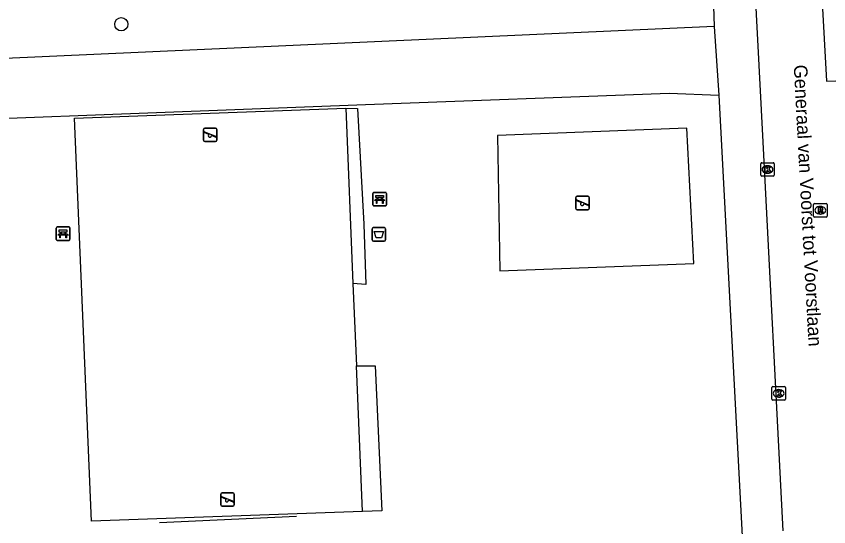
# Model space of a CAD drawing. Extents: x 161084 to 161928, y 385355 to 386522.
# Drawn here: x 161226.8 to 161286.9, y 385797.8 to 385835.6 of the extents above; entities that cross this region are included whole.
import ezdxf

# ---------------------------------------------------------------- set-up
doc = ezdxf.new("R2010")
doc.units = 0
for name, color, linetype in [('IMGEO_Afvalbak', 7, 'Continuous'), ('IMGEO_Bank', 7, 'Continuous'), ('IMGEO_Boom', 7, 'Continuous'), ('IMGEO_Groenvoorziening', 7, 'Continuous'), ('IMGEO_Hek', 7, 'Continuous'), ('IMGEO_Kolk', 7, 'Continuous'), ('IMGEO_Openbare_ruimte_label', 7, 'Continuous'), ('IMGEO_Rijbaan_lokaal_open', 7, 'Continuous'), ('IMGEO_Rioolput', 7, 'Continuous'), ('IMGEO_Speelvoorziening', 7, 'Continuous'), ('IMGEO_Voetpad_open', 7, 'Continuous')]:
    doc.layers.add(name, color=color, linetype=linetype)

msp = doc.modelspace()

# ---------------------------------------------------------------- linework, layer by layer
at = {"layer": 'IMGEO_Afvalbak'}
for p, q in [((161253.102, 385819.03), (161253.102, 385819.83)), ((161253.102, 385819.83), (161253.102, 385819.03)), ((161253.202, 385819.93), (161253.992, 385819.93)), ((161253.992, 385819.93), (161253.202, 385819.93)), ((161254.092, 385819.83), (161254.092, 385819.03)), ((161254.092, 385819.03), (161254.092, 385819.83)), ((161253.992, 385818.93), (161253.202, 385818.93)), ((161253.202, 385818.93), (161253.992, 385818.93))]:
    msp.add_line(p, q, dxfattribs=at)
msp.add_lwpolyline([(161253.245, 385819.644), (161253.949, 385819.644), (161253.8, 385819.174), (161253.394, 385819.174), (161253.245, 385819.644)], dxfattribs=at)
for centre, start, end in [((161253.202, 385819.83), 90, 180), ((161253.202, 385819.83), 90, 180), ((161253.992, 385819.83), 0, 90), ((161253.992, 385819.83), 360, 90), ((161253.202, 385819.03), 180, 270), ((161253.202, 385819.03), 180, 270), ((161253.992, 385819.03), 270, 0), ((161253.992, 385819.03), 270, 0)]:
    msp.add_arc(centre, 0.1, start, end, dxfattribs=at)
at = {"layer": 'IMGEO_Bank'}
for p, q in [((161253.161, 385821.616), (161253.161, 385822.457)), ((161253.161, 385822.457), (161253.161, 385821.616)), ((161253.236, 385822.541), (161254.077, 385822.541)), ((161254.077, 385822.541), (161253.236, 385822.541)), ((161253.47, 385822.047), (161253.47, 385822.153)), ((161253.514, 385822.153), (161253.514, 385822.047)), ((161253.802, 385822.159), (161253.52, 385822.159)), ((161253.52, 385822.041), (161253.802, 385822.041)), ((161253.808, 385822.047), (161253.808, 385822.153)), ((161253.852, 385822.153), (161253.852, 385822.047)), ((161254.161, 385822.466), (161254.161, 385821.625)), ((161254.161, 385821.625), (161254.161, 385822.466)), ((161254.086, 385821.541), (161253.245, 385821.541)), ((161253.245, 385821.541), (161254.086, 385821.541)), ((161253.858, 385821.939), (161253.465, 385821.939)), ((161229.73, 385819.057), (161229.73, 385819.898)), ((161229.73, 385819.898), (161229.73, 385819.057)), ((161229.805, 385819.982), (161230.646, 385819.982)), ((161230.646, 385819.982), (161229.805, 385819.982)), ((161230.73, 385819.907), (161230.73, 385819.066)), ((161230.73, 385819.066), (161230.73, 385819.907)), ((161230.427, 385819.38), (161230.034, 385819.38)), ((161230.039, 385819.488), (161230.039, 385819.594)), ((161230.083, 385819.594), (161230.083, 385819.488)), ((161230.371, 385819.6), (161230.089, 385819.6)), ((161230.089, 385819.482), (161230.371, 385819.482)), ((161230.377, 385819.488), (161230.377, 385819.594)), ((161230.421, 385819.594), (161230.421, 385819.488)), ((161230.655, 385818.982), (161229.814, 385818.982)), ((161229.814, 385818.982), (161230.655, 385818.982))]:
    msp.add_line(p, q, dxfattribs=at)
for points in [[(161253.408, 385821.939), (161253.266, 385821.939), (161253.378, 385822.041), (161253.464, 385822.041)], [(161253.464, 385822.159), (161253.378, 385822.159), (161253.378, 385822.32), (161253.941, 385822.32), (161253.941, 385822.159), (161253.858, 385822.159)], [(161253.858, 385822.041), (161253.941, 385822.041), (161254.053, 385821.939), (161253.914, 385821.939)], [(161253.458, 385821.932), (161253.458, 385821.725), (161253.415, 385821.725), (161253.415, 385821.932)], [(161253.908, 385821.932), (161253.908, 385821.725), (161253.864, 385821.725), (161253.864, 385821.932)], [(161230.033, 385819.6), (161229.947, 385819.6), (161229.947, 385819.761), (161230.51, 385819.761), (161230.51, 385819.6), (161230.427, 385819.6)], [(161229.977, 385819.38), (161229.835, 385819.38), (161229.947, 385819.482), (161230.033, 385819.482)], [(161230.027, 385819.373), (161230.027, 385819.166), (161229.984, 385819.166), (161229.984, 385819.373)], [(161230.427, 385819.482), (161230.51, 385819.482), (161230.622, 385819.38), (161230.483, 385819.38)], [(161230.477, 385819.373), (161230.477, 385819.166), (161230.433, 385819.166), (161230.433, 385819.373)]]:
    msp.add_lwpolyline(points, dxfattribs=at)
for centre, radius, start, end in [((161253.239, 385822.463), 0.0779, 92.4484, 184.28452), ((161253.239, 385822.463), 0.0779, 92.4484, 184.28452), ((161253.463, 385822.152), 0.00671, 2.89567, 87.10433), ((161253.463, 385822.048), 0.00671, 272.89567, 357.10433), ((161253.52, 385822.152), 0.00671, 92.89567, 177.10433), ((161253.52, 385822.048), 0.00671, 182.89567, 267.10433), ((161253.802, 385822.152), 0.00671, 2.89567, 87.10433), ((161253.802, 385822.048), 0.00671, 272.89567, 357.10433), ((161253.859, 385822.152), 0.00671, 92.89567, 177.10433), ((161253.859, 385822.048), 0.00671, 182.89567, 267.10433), ((161254.083, 385822.463), 0.0779, 2.4484, 94.28452), ((161254.083, 385822.463), 0.0779, 2.4484, 94.28452), ((161253.239, 385821.619), 0.0779, 182.4484, 274.28452), ((161253.239, 385821.619), 0.0779, 182.4484, 274.28452), ((161253.408, 385821.932), 0.00671, 2.89567, 87.10433), ((161253.465, 385821.932), 0.00671, 92.89567, 177.10433), ((161253.857, 385821.932), 0.00671, 2.89567, 87.10433), ((161253.914, 385821.932), 0.00671, 92.89567, 177.10433), ((161254.083, 385821.619), 0.0779, 272.4484, 4.28452), ((161254.083, 385821.619), 0.0779, 272.4484, 4.28452), ((161229.808, 385819.904), 0.0779, 92.4484, 184.28452), ((161229.808, 385819.904), 0.0779, 92.4484, 184.28452), ((161230.652, 385819.904), 0.0779, 2.4484, 94.28452), ((161230.652, 385819.904), 0.0779, 2.4484, 94.28452), ((161229.808, 385819.06), 0.0779, 182.4484, 274.28452), ((161229.808, 385819.06), 0.0779, 182.4484, 274.28452), ((161229.977, 385819.373), 0.00671, 2.89567, 87.10433), ((161230.034, 385819.373), 0.00671, 92.89567, 177.10433), ((161230.032, 385819.593), 0.00671, 2.89567, 87.10433), ((161230.032, 385819.489), 0.00671, 272.89567, 357.10433), ((161230.089, 385819.593), 0.00671, 92.89567, 177.10433), ((161230.089, 385819.489), 0.00671, 182.89567, 267.10433), ((161230.371, 385819.593), 0.00671, 2.89567, 87.10433), ((161230.371, 385819.489), 0.00671, 272.89567, 357.10433), ((161230.428, 385819.593), 0.00671, 92.89567, 177.10433), ((161230.428, 385819.489), 0.00671, 182.89567, 267.10433), ((161230.426, 385819.373), 0.00671, 2.89567, 87.10433), ((161230.483, 385819.373), 0.00671, 92.89567, 177.10433), ((161230.652, 385819.06), 0.0779, 272.4484, 4.28452), ((161230.652, 385819.06), 0.0779, 272.4484, 4.28452)]:
    msp.add_arc(centre, radius, start, end, dxfattribs=at)
at = {"layer": 'IMGEO_Boom'}
msp.add_circle((161234.541, 385834.99), 0.489, dxfattribs=at)
at = {"layer": 'IMGEO_Groenvoorziening'}
for points in [[(161278.406, 385834.825), (161204.604, 385831.503), (161204.969, 385828.722)], [(161207.473, 385827.316), (161252.603, 385829.039), (161275.084, 385829.897), (161278.756, 385829.729)], [(161252.381, 385798.901), (161232.329, 385798.205), (161231.074, 385828.031), (161251.149, 385828.784)], [(161251.149, 385828.784), (161252.028, 385828.761), (161252.494, 385820.183), (161252.649, 385815.719), (161251.684, 385815.798)], [(161251.149, 385828.784), (161251.684, 385815.798)], [(161276.908, 385817.275), (161276.398, 385827.294), (161262.379, 385826.759), (161262.563, 385816.73), (161276.908, 385817.275)], [(161251.684, 385815.798), (161251.936, 385809.7)], [(161251.936, 385809.7), (161253.324, 385809.7), (161253.81, 385798.965), (161252.381, 385798.901)], [(161252.381, 385798.901), (161251.936, 385809.7)]]:
    msp.add_lwpolyline(points, dxfattribs=at)
at = {"layer": 'IMGEO_Hek'}
for points in [[(161252.603, 385829.039), (161275.084, 385829.897)], [(161207.473, 385827.316), (161252.603, 385829.039)], [(161247.495, 385798.546), (161237.365, 385798.075)]]:
    msp.add_lwpolyline(points, dxfattribs=at)
at = {"layer": 'IMGEO_Kolk'}
for p, q in [((161281.864, 385823.813), (161281.864, 385824.665)), ((161281.939, 385824.739), (161282.791, 385824.739)), ((161282.352, 385824.519), (161282.377, 385824.519)), ((161282.865, 385824.665), (161282.865, 385823.813)), ((161282.375, 385823.959), (161282.35, 385823.959)), ((161282.791, 385823.739), (161281.939, 385823.739)), ((161282.685, 385807.234), (161282.685, 385808.086)), ((161282.76, 385808.16), (161283.612, 385808.16)), ((161283.173, 385807.94), (161283.198, 385807.94)), ((161283.686, 385808.086), (161283.686, 385807.234)), ((161283.612, 385807.16), (161282.76, 385807.16)), ((161283.196, 385807.38), (161283.171, 385807.38))]:
    msp.add_line(p, q, dxfattribs=at)
for points in [[(161281.864, 385823.813), (161281.864, 385824.665)], [(161281.939, 385824.739), (161282.791, 385824.739)], [(161282.185, 385824.439), (161282.308, 385824.439), (161282.308, 385824.288), (161282.438, 385824.439), (161282.602, 385824.439), (161282.456, 385824.288), (161282.609, 385824.039), (161282.457, 385824.039), (161282.372, 385824.203), (161282.308, 385824.136), (161282.308, 385824.039), (161282.185, 385824.039), (161282.185, 385824.439)], [(161282.865, 385824.665), (161282.865, 385823.813)], [(161282.791, 385823.739), (161281.939, 385823.739)], [(161282.685, 385807.234), (161282.685, 385808.086)], [(161282.76, 385808.16), (161283.612, 385808.16)], [(161283.006, 385807.86), (161283.129, 385807.86), (161283.129, 385807.709), (161283.259, 385807.86), (161283.423, 385807.86), (161283.277, 385807.709), (161283.43, 385807.46), (161283.278, 385807.46), (161283.193, 385807.624), (161283.129, 385807.557), (161283.129, 385807.46), (161283.006, 385807.46), (161283.006, 385807.86)], [(161283.686, 385808.086), (161283.686, 385807.234)], [(161283.612, 385807.16), (161282.76, 385807.16)]]:
    msp.add_lwpolyline(points, dxfattribs=at)
for centre, start, end in [((161281.941, 385824.663), 91.55205, 178.44795), ((161281.941, 385824.663), 91.55205, 178.44795), ((161282.789, 385824.663), 1.55205, 88.44795), ((161282.789, 385824.663), 1.55205, 88.44795), ((161281.941, 385823.815), 181.55205, 268.44795), ((161281.941, 385823.815), 181.55205, 268.44795), ((161282.789, 385823.815), 271.55205, 358.44795), ((161282.789, 385823.815), 271.55205, 358.44795), ((161282.762, 385808.084), 91.55205, 178.44795), ((161282.762, 385808.084), 91.55205, 178.44795), ((161283.61, 385808.084), 1.55205, 88.44795), ((161283.61, 385808.084), 1.55205, 88.44795), ((161282.762, 385807.236), 181.55205, 268.44795), ((161282.762, 385807.236), 181.55205, 268.44795), ((161283.61, 385807.236), 271.55205, 358.44795), ((161283.61, 385807.236), 271.55205, 358.44795)]:
    msp.add_arc(centre, 0.0765, start, end, dxfattribs=at)
for centre, major_axis, ratio, start_param, end_param in [((161282.351, 385824.239), (-0.387, 0.002), 0.722429, 4.712389, 7.853982), ((161282.376, 385824.239), (-0.39, 0.002), 0.717154, 1.570796, 4.712389), ((161283.172, 385807.66), (-0.387, 0.002), 0.722429, 4.712389, 7.853982), ((161283.197, 385807.66), (-0.39, 0.002), 0.717154, 1.570796, 4.712389)]:
    msp.add_ellipse(centre, major_axis=major_axis, ratio=ratio, start_param=start_param, end_param=end_param, dxfattribs=at)
at = {"layer": 'IMGEO_Rijbaan_lokaal_open'}
for points in [[(161283.529, 385797.49), (161282.021, 385826.764), (161281.072, 385844.719)], [(161286.025, 385843.795), (161286.725, 385830.786), (161288.804, 385830.838)]]:
    msp.add_lwpolyline(points, dxfattribs=at)
at = {"layer": 'IMGEO_Rioolput'}
for p, q in [((161285.774, 385820.791), (161285.774, 385821.643)), ((161285.849, 385821.717), (161286.701, 385821.717)), ((161286.262, 385821.497), (161286.287, 385821.497)), ((161286.775, 385821.643), (161286.775, 385820.791)), ((161286.285, 385820.937), (161286.26, 385820.937)), ((161286.701, 385820.717), (161285.849, 385820.717))]:
    msp.add_line(p, q, dxfattribs=at)
for points in [[(161285.774, 385820.791), (161285.774, 385821.643)], [(161285.849, 385821.717), (161286.701, 385821.717)], [(161286.775, 385821.643), (161286.775, 385820.791)], [(161286.363, 385821.415), (161286.111, 385821.417), (161286.111, 385821.017)], [(161286.111, 385821.017), (161286.235, 385821.017), (161286.235, 385821.179), (161286.246, 385821.179)], [(161286.289, 385821.336), (161286.235, 385821.336), (161286.235, 385821.255)], [(161286.235, 385821.255), (161286.287, 385821.255)], [(161286.293, 385821.15), (161286.364, 385821.017), (161286.504, 385821.017), (161286.439, 385821.143)], [(161286.701, 385820.717), (161285.849, 385820.717)]]:
    msp.add_lwpolyline(points, dxfattribs=at)
for centre, radius, start, end in [((161285.851, 385821.641), 0.0765, 91.55205, 178.44795), ((161285.851, 385821.641), 0.0765, 91.55205, 178.44795), ((161286.699, 385821.641), 0.0765, 1.55205, 88.44795), ((161286.699, 385821.641), 0.0765, 1.55205, 88.44795), ((161286.245, 385821.126), 0.0533, 26.02933, 88.69889), ((161286.271, 385821.444), 0.19, 274.7715, 282.96867), ((161286.295, 385821.24), 0.0964, 77.00612, 93.18647), ((161286.309, 385821.297), 0.0378, 276.66336, 79.67722), ((161286.362, 385821.305), 0.109, 350.36119, 89.41601), ((161286.36, 385821.305), 0.112, 277.58423, 350.98172), ((161286.344, 385821.09), 0.108, 29.51342, 73.79051), ((161285.851, 385820.793), 0.0765, 181.55205, 268.44795), ((161285.851, 385820.793), 0.0765, 181.55205, 268.44795), ((161286.699, 385820.793), 0.0765, 271.55205, 358.44795), ((161286.699, 385820.793), 0.0765, 271.55205, 358.44795)]:
    msp.add_arc(centre, radius, start, end, dxfattribs=at)
for centre, major_axis, ratio, start_param, end_param in [((161286.261, 385821.217), (-0.387, 0.002), 0.722429, 4.712389, 7.853982), ((161286.286, 385821.217), (-0.39, 0.002), 0.717154, 1.570796, 4.712389)]:
    msp.add_ellipse(centre, major_axis=major_axis, ratio=ratio, start_param=start_param, end_param=end_param, dxfattribs=at)
at = {"layer": 'IMGEO_Speelvoorziening'}
for p, q in [((161240.629, 385826.401), (161240.629, 385827.201)), ((161240.629, 385827.201), (161240.629, 385826.401)), ((161241.012, 385826.829), (161240.673, 385826.966)), ((161240.698, 385827.026), (161241.574, 385826.673)), ((161240.729, 385827.301), (161241.519, 385827.301)), ((161241.519, 385827.301), (161240.729, 385827.301)), ((161241.619, 385827.201), (161241.619, 385826.401)), ((161241.619, 385826.401), (161241.619, 385827.201)), ((161241.519, 385826.301), (161240.729, 385826.301)), ((161240.729, 385826.301), (161241.519, 385826.301)), ((161241.55, 385826.613), (161241.21, 385826.75)), ((161268.178, 385821.355), (161268.178, 385822.155)), ((161268.178, 385822.155), (161268.178, 385821.355)), ((161268.278, 385822.255), (161269.068, 385822.255)), ((161269.068, 385822.255), (161268.278, 385822.255)), ((161269.168, 385822.155), (161269.168, 385821.355)), ((161269.168, 385821.355), (161269.168, 385822.155)), ((161268.561, 385821.783), (161268.222, 385821.92)), ((161268.247, 385821.98), (161269.123, 385821.627)), ((161269.099, 385821.567), (161268.759, 385821.704)), ((161269.068, 385821.255), (161268.278, 385821.255)), ((161268.278, 385821.255), (161269.068, 385821.255)), ((161241.898, 385799.4), (161241.898, 385800.2)), ((161241.898, 385800.2), (161241.898, 385799.4)), ((161242.281, 385799.828), (161241.942, 385799.965)), ((161241.967, 385800.025), (161242.843, 385799.672)), ((161241.998, 385800.3), (161242.788, 385800.3)), ((161242.788, 385800.3), (161241.998, 385800.3)), ((161242.888, 385800.2), (161242.888, 385799.4)), ((161242.888, 385799.4), (161242.888, 385800.2)), ((161242.788, 385799.3), (161241.998, 385799.3)), ((161241.998, 385799.3), (161242.788, 385799.3)), ((161242.819, 385799.612), (161242.479, 385799.749))]:
    msp.add_line(p, q, dxfattribs=at)
for centre, radius, start, end in [((161240.729, 385827.201), 0.1, 90, 180), ((161240.729, 385827.201), 0.1, 90, 180), ((161240.686, 385826.996), 0.0327, 68.07798, 248.07798), ((161241.519, 385827.201), 0.1, 0, 90), ((161241.519, 385827.201), 0.1, 360, 90), ((161240.729, 385826.401), 0.1, 180, 270), ((161240.729, 385826.401), 0.1, 180, 270), ((161241.091, 385826.739), 0.12, 130.99278, 5.16318), ((161241.519, 385826.401), 0.1, 270, 0), ((161241.519, 385826.401), 0.1, 270, 0), ((161241.562, 385826.643), 0.0327, 248.07798, 68.07798), ((161268.278, 385822.155), 0.1, 90, 180), ((161268.278, 385822.155), 0.1, 90, 180), ((161269.068, 385822.155), 0.1, 0, 90), ((161269.068, 385822.155), 0.1, 360, 90), ((161268.235, 385821.95), 0.0327, 68.07798, 248.07798), ((161268.64, 385821.693), 0.12, 130.99278, 5.16318), ((161269.111, 385821.597), 0.0327, 248.07798, 68.07798), ((161268.278, 385821.355), 0.1, 180, 270), ((161268.278, 385821.355), 0.1, 180, 270), ((161269.068, 385821.355), 0.1, 270, 0), ((161269.068, 385821.355), 0.1, 270, 0), ((161241.998, 385800.2), 0.1, 90, 180), ((161241.998, 385800.2), 0.1, 90, 180), ((161241.955, 385799.995), 0.0327, 68.07798, 248.07798), ((161242.36, 385799.738), 0.12, 130.99278, 5.16318), ((161242.788, 385800.2), 0.1, 0, 90), ((161242.788, 385800.2), 0.1, 360, 90), ((161241.998, 385799.4), 0.1, 180, 270), ((161241.998, 385799.4), 0.1, 180, 270), ((161242.788, 385799.4), 0.1, 270, 0), ((161242.788, 385799.4), 0.1, 270, 0), ((161242.831, 385799.642), 0.0327, 248.07798, 68.07798)]:
    msp.add_arc(centre, radius, start, end, dxfattribs=at)
at = {"layer": 'IMGEO_Voetpad_open'}
for points in [[(161278.27, 385839.356), (161278.406, 385834.825)], [(161278.406, 385834.825), (161278.756, 385829.729)], [(161278.756, 385829.729), (161280.478, 385797.085)]]:
    msp.add_lwpolyline(points, dxfattribs=at)

# ---------------------------------------------------------------- texts
at = {"layer": 'IMGEO_Openbare_ruimte_label'}
msp.add_text('Generaal van Voorst tot Voorstlaan', height=1, rotation=273.03687, dxfattribs=at).set_placement((161284.3, 385831.966))

doc.saveas('drawing.dxf')
